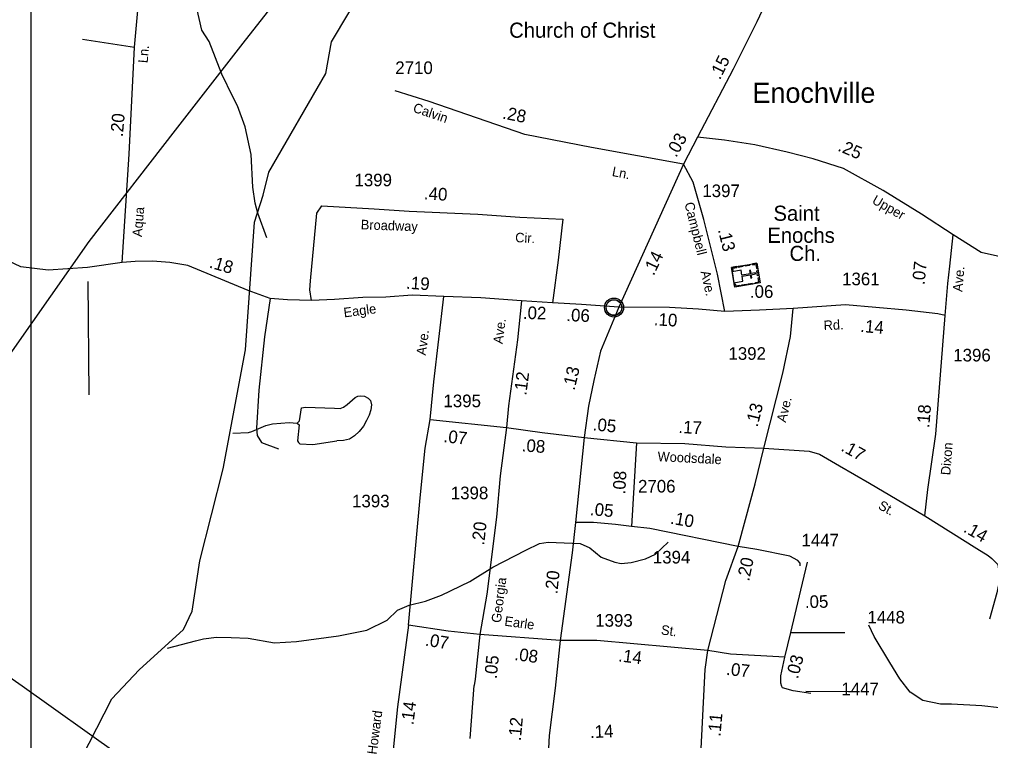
# Model space of a CAD drawing. Extents: x 1473865 to 1648260, y 639067 to 773536.
# Drawn here: x 1500545 to 1505359, y 649038 to 652612 of the extents above; entities that cross this region are included whole.
import ezdxf

# ---------------------------------------------------------------- set-up
doc = ezdxf.new("R2010")
doc.units = 0
for name, color, linetype in [('Exist Civil Demographics Community CELL', 7, 'Continuous'), ('Exist Civil Demographics Community Label', 7, 'Continuous'), ('Exist Cultural Church Label', 7, 'Continuous'), ('Exist Cultural Church with Cemetery CELL', 7, 'Continuous'), ('Exist Cultural Church with Cemetery Label', 7, 'Continuous'), ('Exist Hydrographic Creek Single Shore', 7, 'Continuous'), ('Exist Hydrographic Misc Water Feature', 7, 'Continuous'), ('Exist Road Non-System Type 51', 7, 'Continuous'), ('Exist Road Secondary Mileage Hundredths English Label', 7, 'Continuous'), ('Exist Road Secondary Type 41 Attributed', 7, 'Continuous'), ('Exist Road Secondary Type 51 Attributed', 7, 'Continuous'), ('Exist Road Secondary Type 51 Label', 7, 'Continuous'), ('Exist Road Secondary Type 51 Number Label', 7, 'Continuous'), ('Exist Utilities Electrical Transmission Line', 7, 'Continuous'), ('Map Preparation Inset Cut Line', 7, 'Continuous')]:
    doc.layers.add(name, color=color, linetype=linetype)

msp = doc.modelspace()

# ---------------------------------------------------------------- linework, layer by layer
at = {"layer": 'Exist Civil Demographics Community CELL'}
msp.add_lwpolyline([(1503453.7, 651190), (1503454.2, 651192.8), (1503455.1, 651196.1), (1503456.6, 651199.7), (1503458, 651202.5), (1503459.7, 651205.4), (1503461.6, 651208), (1503463.6, 651210.1), (1503465.9, 651212.4), (1503468.6, 651214.7), (1503471.3, 651216.6), (1503473.8, 651218), (1503476.3, 651219.2), (1503479, 651220.4), (1503481.9, 651221.3), (1503484, 651221.9), (1503486.4, 651222.2), (1503488.5, 651222.6), (1503491.7, 651222.7), (1503493.9, 651222.7), (1503496.7, 651222.5), (1503499.2, 651222.2), (1503501.6, 651221.7), (1503504.1, 651221), (1503506.7, 651220), (1503510.1, 651218.5), (1503513.2, 651216.8), (1503515.7, 651215), (1503518.3, 651213), (1503520, 651211.5), (1503522, 651209.3), (1503523.9, 651206.9), (1503525.5, 651204.6), (1503527.1, 651202.1), (1503528.3, 651199.5), (1503529.3, 651197), (1503530.1, 651194.5), (1503530.7, 651192.2), (1503531.3, 651189.2), (1503531.6, 651186.8), (1503531.7, 651183.8), (1503531.6, 651181), (1503531.3, 651178.1), (1503530.9, 651175.4), (1503530, 651172.3), (1503529.1, 651169.4), (1503528, 651166.8), (1503526.4, 651163.8), (1503524.7, 651161.2), (1503523, 651158.8), (1503520.9, 651156.5), (1503518.2, 651154), (1503515.7, 651151.9), (1503513.2, 651150.2), (1503511.1, 651148.9), (1503507.7, 651147.3), (1503504.1, 651146), (1503501.1, 651145.2), (1503497.8, 651144.6), (1503495.6, 651144.3), (1503493.4, 651144.2), (1503490.6, 651144.2), (1503488.4, 651144.4), (1503485.6, 651144.8), (1503482.6, 651145.4), (1503480.4, 651146.1), (1503477.8, 651147), (1503475.5, 651148), (1503473.5, 651149.1), (1503470.1, 651151.2), (1503467.3, 651153.3), (1503464.9, 651155.6), (1503462.6, 651158), (1503461, 651160), (1503459.6, 651162.1), (1503457.5, 651165.6), (1503456.6, 651167.4), (1503455.8, 651169.4), (1503454.5, 651173.5), (1503453.7, 651177), (1503453.4, 651179.6), (1503453.2, 651182.8), (1503453.2, 651185.1), (1503453.5, 651188.3)], close=True, dxfattribs=at)
for centre, radius in [((1503492.5, 651183.8), 47.2), ((1503492.4, 651183.9), 38.4)]:
    msp.add_circle(centre, radius, dxfattribs=at)
at = {"layer": 'Exist Cultural Church with Cemetery CELL'}
for points in [[(1504199.8, 651404), (1504216.4, 651305.8), (1504090.9, 651284.5), (1504074.2, 651382.7)], [(1504108.7, 651388.5), (1504130.1, 651392.2), (1504131, 651386.6), (1504109.7, 651382.9)], [(1504141.8, 651394.2), (1504163.2, 651397.8), (1504164.1, 651392.2), (1504142.8, 651388.5)], [(1504178.4, 651400.3), (1504179.4, 651394.8), (1504195.2, 651397.4), (1504198.6, 651377.4), (1504204.1, 651378.4), (1504199.8, 651404)], [(1504077, 651366.4), (1504082.7, 651367.3), (1504080.8, 651378.2), (1504100.8, 651381.6), (1504099.8, 651387.1), (1504074.3, 651382.7)], [(1504077.9, 651361.4), (1504087.2, 651306.2), (1504131.9, 651313.7), (1504127.6, 651338.7), (1504167.8, 651345.6), (1504170.6, 651329.3), (1504176, 651330.2), (1504173.2, 651346.5), (1504194, 651350), (1504193.1, 651355.7), (1504172.3, 651352.2), (1504169.5, 651368.5), (1504164.1, 651367.6), (1504166.8, 651351.3), (1504126.7, 651344.5), (1504122.5, 651369)], [(1504205.9, 651367.4), (1504210.3, 651341.9), (1504204.6, 651340.9), (1504200.3, 651366.5)], [(1504088.1, 651300.9), (1504093.8, 651301.8), (1504095.6, 651291), (1504115.5, 651294.4), (1504116.5, 651288.9), (1504090.9, 651284.5)], [(1504125.5, 651296.2), (1504146.9, 651299.8), (1504147.8, 651294.2), (1504126.5, 651290.6)], [(1504158, 651301.7), (1504179.4, 651305.3), (1504180.3, 651299.7), (1504159, 651296.1)], [(1504195, 651302.2), (1504194.1, 651307.8), (1504209.9, 651310.4), (1504206.5, 651330.4), (1504212, 651331.4), (1504216.4, 651305.8)]]:
    msp.add_lwpolyline(points, close=True, dxfattribs=at)
at = {"layer": 'Exist Hydrographic Creek Single Shore'}
msp.add_lwpolyline([(1500474.7, 648585), (1500667.6, 648673), (1500778.7, 648805.3), (1501002.7, 649244), (1501138.6, 649388.9), (1501358.6, 649588), (1501401.7, 649679.1), (1501439.6, 649927.8), (1501555.7, 650385), (1501665.7, 650973.6), (1501709.7, 651606.3), (1501753.7, 651740), (1501780.7, 651854.3), (1502063.7, 652344.2), (1502091.7, 652501.3), (1502263.7, 652790), (1502290.7, 652924), (1502572.8, 653358.1), (1502677.7, 653608.8), (1502704.7, 653765.8), (1502733.7, 654457.8), (1502591.7, 655435.6)], dxfattribs=at)
at = {"layer": 'Exist Hydrographic Misc Water Feature'}
for points in [[(1501772.2, 651528.8), (1501726.4, 651651.6), (1501713.3, 651701.8), (1501702.7, 651779.9), (1501693.7, 651942), (1501664.2, 652078.5), (1501626, 652183.1), (1501602.9, 652227.6), (1501548.9, 652340.5), (1501485.8, 652501.6), (1501448.9, 652558.2), (1501422.9, 652674.6), (1501404, 652729), (1501328.5, 652832.1)], [(1502106.9, 650685.1), (1502135.4, 650683.2), (1502151.6, 650690.3), (1502169.8, 650703.5), (1502195.7, 650725.9), (1502209, 650738.6), (1502223.4, 650745.1), (1502237, 650746.7), (1502256.2, 650743.8), (1502274, 650734.7), (1502286.1, 650723.4), (1502291.2, 650701.6), (1502287, 650677.5), (1502279.6, 650650.4), (1502266.1, 650624.1), (1502250, 650595.9), (1502229.7, 650569.1), (1502206.9, 650547.3), (1502181.8, 650532.3), (1502150.8, 650525), (1502118, 650523)], [(1501921.6, 650610.6), (1501933.8, 650622.4), (1501942.9, 650686.1), (1501963, 650689.8), (1502106.9, 650685.1)], [(1501602.8, 650560.6), (1501680.8, 650565.2), (1501696.9, 650568.8), (1501767.4, 650599.5), (1501799.5, 650606.9), (1501881.6, 650613.3), (1501921.6, 650610.6)], [(1501921.6, 650610.6), (1501931.5, 650602.4), (1501924, 650522.6), (1501927.9, 650514.5), (1501935.8, 650508.4), (1501999.6, 650505.2), (1502118, 650523)], [(1501279.2, 649496.2), (1501418.2, 649532.7), (1501458.3, 649542), (1501522.5, 649550.8), (1501594.5, 649549.4), (1501678.6, 649545.2), (1501809.9, 649521.4), (1501918, 649529.3), (1502126.5, 649557.4), (1502266.9, 649584.8), (1502367.8, 649634.8), (1502418.8, 649683.8), (1502477.2, 649708.7), (1502557.5, 649729.2), (1502638, 649757.7), (1502778, 649826.4), (1502892.4, 649896.8), (1503056, 649981.7), (1503122.6, 650014.4), (1503166.7, 650021.6), (1503324.5, 650014.3), (1503372.7, 649993.7), (1503429.3, 649946.7), (1503496.8, 649921.4), (1503528.7, 649914.8), (1503576.8, 649919.9), (1503649.1, 649938.5), (1503697.5, 649961.6), (1503760.5, 650020.4)], [(1505403.4, 649200), (1505315.5, 649209.7), (1505165.7, 649218.5), (1505110.3, 649218.3), (1505024.2, 649237.1), (1504960.9, 649278.3), (1504910, 649343.2), (1504859.5, 649424.1), (1504781.9, 649553.5), (1504754.9, 649609.9)]]:
    msp.add_lwpolyline(points, dxfattribs=at)
at = {"layer": 'Exist Road Non-System Type 51'}
for p, q in [((1500857.8, 652513.4), (1501116, 652473.5)), ((1500884, 651312.9), (1500888.9, 650751)), ((1504621.4, 649572.9), (1504637.5, 649573.3)), ((1502779.3, 649047.7), (1502800, 649311.4))]:
    msp.add_line(p, q, dxfattribs=at)
for points in [[(1501116, 652473.5), (1501131.6, 652656.3), (1501129.2, 652706.7), (1501118.2, 652745.5), (1501076.7, 652817.5), (1501021.1, 652879.9), (1500948.1, 652921.3), (1500442.9, 653118.2)], [(1501787.3, 651229.2), (1501760.5, 651038.6), (1501732.3, 650775), (1501719.5, 650585.2), (1501722.8, 650549.1), (1501744.3, 650514.8), (1501829.9, 650483.5)], [(1504415.7, 649903.6), (1504414.9, 649916.7), (1504403.2, 649931), (1504363.4, 649951.6), (1504200, 649984.3), (1504107.3, 650000.2)], [(1504443.2, 649282.9), (1504654.4, 649280.9), (1504681, 649280.6)]]:
    msp.add_lwpolyline(points, dxfattribs=at)
at = {"layer": 'Exist Road Secondary Type 41 Attributed'}
msp.add_lwpolyline([(1501993.4, 651219.3), (1501984.2, 651271.1), (1501987.9, 651315.4), (1502019.3, 651651.9), (1502043.4, 651687), (1502304, 651672.2), (1502477.8, 651661.1), (1502817.9, 651646.3), (1503025, 651631.5), (1503239.4, 651622.3), (1503215.4, 651419), (1503187.8, 651207.5)], dxfattribs=at)
at = {"layer": 'Exist Road Secondary Type 51 Attributed'}
for p, q in [((1503905.7, 652028.7), (1503837.5, 651893.6)), ((1503837.5, 651893.6), (1503516.7, 651186)), ((1503187.8, 651207.5), (1503033.7, 651216.5)), ((1502580.4, 650629.6), (1502960.3, 650589.9)), ((1503345.3, 650539.4), (1503302.4, 650118.5)), ((1503345.3, 650539.4), (1503603.5, 650513.6)), ((1503603.5, 650513.6), (1503579.9, 650099.1)), ((1503225.1, 649533.7), (1502827, 649563)), ((1504338.6, 649451.4), (1504368.7, 649573.3)), ((1504368.7, 649573.3), (1504621.4, 649572.9))]:
    msp.add_line(p, q, dxfattribs=at)
for points in [[(1501054.5, 651407.7), (1500882.4, 651381.7), (1500687.9, 651368.8), (1500551.9, 651385.5), (1500446.6, 651435.1), (1500369.5, 651492.2), (1500318.3, 651543.1), (1500268.1, 651637.7), (1500220.6, 651785.8), (1500152.6, 652054.9), (1500057.4, 652460.5), (1500003.9, 652631.7), (1499799.6, 653051.6), (1499692.3, 653266), (1499638.5, 653380.1), (1499520.3, 653618.5), (1499470.8, 653711.1), (1499453.6, 653769.2), (1499420, 653849), (1499382.7, 654069.8), (1499400, 654371.3), (1499419.8, 654870.9), (1499423.8, 655004.7)], [(1504278.3, 652765.8), (1504200.9, 652600), (1504082.6, 652365.3), (1503905.7, 652028.7)], [(1501054.5, 651407.7), (1501089.9, 651943.8), (1501116, 652473.5)], [(1503837.5, 651893.6), (1503380.8, 651976.8), (1503049.9, 652042.1), (1502576.4, 652205.5), (1502408.4, 652257.8)], [(1508215.5, 652006.8), (1507866.8, 652118.1), (1507691.5, 652154.8), (1507529.7, 652169.5), (1507359.7, 652156.4), (1507236.8, 652131.5), (1507141.8, 652095.3), (1506808.2, 651926.6), (1506387.7, 651716), (1506168.1, 651621.8), (1505962.9, 651536.8), (1505826.2, 651486.9), (1505702.2, 651435.7), (1505576.5, 651426.1), (1505493.3, 651422.4), (1505423.4, 651431.6), (1505312.8, 651456.3), (1505173.1, 651544.8)], [(1505173.1, 651544.8), (1505017.2, 651646.2), (1504826.7, 651764.4), (1504630.4, 651873.4), (1504480.3, 651921.4), (1504350.4, 651953.7), (1504191.1, 651990.1), (1504039.4, 652012.6), (1503905.7, 652028.7)], [(1504041.8, 651164.4), (1504005, 651349.1), (1503937.3, 651620.2), (1503884.2, 651805), (1503837.5, 651893.6)], [(1505133.4, 651144), (1505148, 651303.5), (1505157, 651389.4), (1505173.1, 651544.8)], [(1501993.4, 651219.3), (1501873.3, 651222.7), (1501787.3, 651229.2), (1501679.7, 651268), (1501379.3, 651392.6), (1501291.1, 651407.7), (1501205, 651414.1), (1501119, 651412), (1501054.5, 651407.7)], [(1502649.3, 651239.3), (1502492.3, 651244.3), (1502361.1, 651235.7), (1502247.4, 651232.9), (1502107.3, 651223), (1501993.4, 651219.3)], [(1502580.4, 650629.6), (1502599.8, 650815.4), (1502649.3, 651239.3)], [(1503033.7, 651216.5), (1502831.6, 651232.2), (1502649.3, 651239.3)], [(1503033.7, 651216.5), (1503014.2, 651024.4), (1502968.9, 650696.2), (1502960.3, 650589.9)], [(1503516.7, 651186), (1503331.9, 651198.9), (1503187.8, 651207.5)], [(1503516.7, 651186), (1503425.2, 650967), (1503391.9, 650822.8), (1503366.8, 650694.5), (1503345.3, 650539.4)], [(1504041.8, 651164.4), (1503911.3, 651175.2), (1503767.4, 651183.5), (1503516.7, 651186)], [(1504380, 651179.6), (1504213.9, 651170.9), (1504041.8, 651164.4)], [(1504235.8, 650486.3), (1504330.1, 650858.8), (1504368, 651040), (1504380, 651179.6)], [(1505133.4, 651144), (1505097.6, 651152), (1504940.3, 651170.4), (1504640.7, 651197), (1504380, 651179.6)], [(1505032.6, 650151), (1505048.6, 650282.7), (1505087.8, 650556.1), (1505133.4, 651144)], [(1502473.1, 649609.5), (1502531.4, 650240.5), (1502555.9, 650486.1), (1502580.4, 650629.6)], [(1502960.3, 650589.9), (1502928.8, 650350.5), (1502910.7, 650144.9), (1502862.8, 649763.9), (1502827, 649563)], [(1502960.3, 650589.9), (1503136.7, 650565.3), (1503345.3, 650539.4)], [(1503603.5, 650513.6), (1503844.4, 650509.3), (1504046.6, 650494.2), (1504235.8, 650486.3)], [(1504107.3, 650000.2), (1504144.3, 650134.2), (1504192.4, 650309.8), (1504235.8, 650486.3)], [(1504235.8, 650486.3), (1504459.6, 650472.1), (1504511.3, 650457.3), (1504609.9, 650400), (1504759.1, 650313.4), (1505032.6, 650151)], [(1505032.6, 650151), (1505290.8, 649989.3), (1505347.8, 649955.1), (1505364.9, 649940.8), (1505395.9, 649910.5), (1505404.4, 649842), (1505390.2, 649770.6), (1505353.1, 649639.4)], [(1503302.4, 650118.5), (1503285.2, 649967.8), (1503225.1, 649533.7)], [(1503579.9, 650099.1), (1503500.6, 650108), (1503391.3, 650117.9), (1503302.4, 650118.5)], [(1504107.3, 650000.2), (1503670.2, 650088.8), (1503579.9, 650099.1)], [(1503958.2, 649484.1), (1504047.6, 649830.7), (1504107.3, 650000.2)], [(1504368.7, 649573.3), (1504418.1, 649783.5), (1504452, 649921.5)], [(1502473.1, 649609.5), (1502419.2, 649205), (1502387, 648875.6)], [(1502827, 649563), (1502670, 649580.3), (1502473.1, 649609.5)], [(1502827, 649563), (1502804.2, 649342.3), (1502800, 649311.4)], [(1503225.1, 649533.7), (1503201.2, 649297.7), (1503171.1, 649063.7), (1503162.5, 648902.3)], [(1503958.2, 649484.1), (1503406.8, 649533.7), (1503225.1, 649533.7)], [(1503919, 648900.2), (1503944.7, 649390.3), (1503958.2, 649484.1)], [(1504338.6, 649451.4), (1504069.9, 649466.2), (1503958.2, 649484.1)], [(1504468.7, 649271.6), (1504381.1, 649283.5), (1504327.4, 649298.4), (1504324, 649305.2), (1504319.3, 649321.6), (1504319.3, 649358.4), (1504338.6, 649451.4)]]:
    msp.add_lwpolyline(points, dxfattribs=at)
at = {"layer": 'Exist Utilities Electrical Transmission Line'}
for points in [[(1499742.5, 649881.3), (1500123.3, 650413.1), (1500510.3, 650968.5), (1500891.2, 651510.3), (1501318.1, 652063.2), (1501665.5, 652509.5), (1502049.3, 652997.2), (1502362, 653402.1), (1502578.4, 653670.4)], [(1502908, 647142.7), (1502648.5, 647172.9), (1502510.8, 647187.3), (1502248.3, 647529.6), (1501841.1, 648062.4), (1501407.9, 648611.6), (1501239.2, 648816.4), (1501035.7, 648967.7), (1500559.2, 649307.7), (1500025.2, 649678.7), (1499742.5, 649881.3)]]:
    msp.add_lwpolyline(points, dxfattribs=at)
at = {"layer": 'Map Preparation Inset Cut Line'}
msp.add_lwpolyline([(1500603.9, 656021.6), (1510544.7, 656021.6), (1510544.7, 642848.3), (1500603.9, 642848.3)], close=True, dxfattribs=at)

# ---------------------------------------------------------------- texts
at = {"layer": 'Exist Civil Demographics Community Label'}
msp.add_text('Enochville', height=100, dxfattribs=at).set_placement((1504178.7, 652198.1))
at = {"layer": 'Exist Cultural Church Label'}
msp.add_text('Church of Christ', height=75, rotation=0, dxfattribs=at).set_placement((1502972.7, 652520.7))
at = {"layer": 'Exist Cultural Church with Cemetery Label'}
for s, p in [('Saint ', (1504283, 651613.6)), ('Enochs ', (1504252.4, 651504.4)), ('Ch.', (1504362.5, 651414.7))]:
    msp.add_text(s, height=75, dxfattribs=at).set_placement(p)
at = {"layer": 'Exist Road Secondary Mileage Hundredths English Label'}
for s, rotation, p in [('.15', 63.992, (1504017.8, 652308.7)), ('.28', 348.8351, (1502936.2, 652120.7)), ('.20', 85.1311, (1501057.7, 652027.9)), ('.03', 60.8211, (1503800.6, 651924.3)), ('.25', 336.6833, (1504597.9, 651962.6)), ('.40', 356.246, (1502548.7, 651720.1)), ('.13', 284.0341, (1504006.9, 651569.1)), ('.14', 64.2794, (1503689.1, 651338.5)), ('.18', 343.6059, (1501482.5, 651382.6)), ('.07', 84.7586, (1505032, 651294.2)), ('.19', 355.861, (1502460.5, 651277.4)), ('.06', 359.8224, (1504166.2, 651232)), ('.02', 358.3726, (1503040.2, 651127.7)), ('.06', 357.7259, (1503255.4, 651116.8)), ('.10', 356.6975, (1503688.8, 651095.8)), ('.14', 354.9163, (1504711.5, 651063.2)), ('.12', 82.5172, (1503057.4, 650746.2)), ('.13', 76.8343, (1503296.7, 650770.3)), ('.13', 76.1202, (1504204.1, 650588.7)), ('.18', 85.5749, (1505055.3, 650585.3)), ('.05', 354.2845, (1503384.9, 650575.5)), ('.17', 357.1304, (1503811, 650562.1)), ('.07', 353.2558, (1502645.3, 650517.3)), ('.08', 355.7885, (1503033.5, 650471.3)), ('.17', 331.1045, (1504613.2, 650476.9)), ('.08', 86.7471, (1503547.9, 650257)), ('.05', 354.8014, (1503371.3, 650155.5)), ('.10', 349.8169, (1503768.5, 650113)), ('.20', 83.7545, (1502848.7, 650003.5)), ('.14', 330.4024, (1505220.4, 650074.6)), ('.20', 78.0139, (1504161.9, 649824.6)), ('.20', 84.0145, (1503211.3, 649761.8)), ('.05', 1.1369, (1504439.3, 649694.1)), ('.07', 350.6122, (1502553.2, 649509)), ('.08', 352.3206, (1502996.4, 649437.4)), ('.14', 352.6536, (1503511.5, 649431)), ('.05', 84.2112, (1502910.7, 649341.9)), ('.07', 353.7156, (1504046.5, 649363.6)), ('.03', 75.2655, (1504403.9, 649340.6)), ('.14', 82.5292, (1502497.5, 649112.7)), ('.12', 84.6843, (1503030.4, 649034.7)), ('.11', 84.9975, (1504020.1, 649056)), ('.14', 2.3179, (1503374.7, 649049.8))]:
    msp.add_text(s, height=62.5, rotation=rotation, dxfattribs=at).set_placement(p)
at = {"layer": 'Exist Road Secondary Type 51 Label'}
for s, rotation, p in [('Ln.', 85.1311, (1501180.5, 652393.7)), ('Calvin', 340.9591, (1502492.3, 652154.8)), ('Ln.', 348.8351, (1503480, 651836.3)), ('Upper', 330.3815, (1504767.8, 651702.5)), ('Aqua', 85.1311, (1501151.7, 651532.4)), ('Campbell', 284.0341, (1503841.4, 651699.6)), ('Broadway', 357.9829, (1502236.6, 651571.6)), ('Cir.', 357.0198, (1503001.6, 651508)), ('Ave.', 282.6684, (1503921.6, 651361.4)), ('Ave.', 84.7585, (1505218.7, 651260)), ('Eagle', 7.4184, (1502155.2, 651134.7)), ('Ave.', 82.5172, (1502940.2, 651001.4)), ('Rd.', 2.5049, (1504532.6, 651071.4)), ('Ave.', 82.5292, (1502559.4, 650944.5)), ('Ave.', 76.1202, (1504343.9, 650611.6)), ('Dixon', 85.5749, (1505159.3, 650351.5)), ('Woodsdale', 357.1304, (1503707.6, 650422.9)), ('St.', 331.1045, (1504798.2, 650188.8)), ('Georgia', 82.8333, (1502931.4, 649619.2)), ('Earle', 352.3206, (1502947.5, 649607.4)), ('St.', 352.6536, (1503723.5, 649564)), ('Howard', 82.5292, (1502315.8, 648966.8))]:
    msp.add_text(s, height=47.5, rotation=rotation, dxfattribs=at).set_placement(p)
at = {"layer": 'Exist Road Secondary Type 51 Number Label'}
for s, p in [('2710', (1502408.2, 652341)), ('1399', (1502206, 651784.6)), ('1397', (1503930.3, 651731.1)), ('1361', (1504623.2, 651294.3)), ('1392', (1504059.8, 650924.7)), ('1396', (1505174.2, 650916.6)), ('1395', (1502647.1, 650689.9)), ('1398', (1502683.5, 650233.8)), ('2706', (1503611.6, 650267)), ('1393', (1502194.1, 650193.6)), ('1447', (1504421.9, 649999.9)), ('1394', (1503685, 649915.4)), ('1393', (1503399.4, 649602.1)), ('1448', (1504748.9, 649618.1)), ('1447', (1504619.6, 649262.6))]:
    msp.add_text(s, height=62.5, dxfattribs=at).set_placement(p)

doc.saveas('drawing.dxf')
